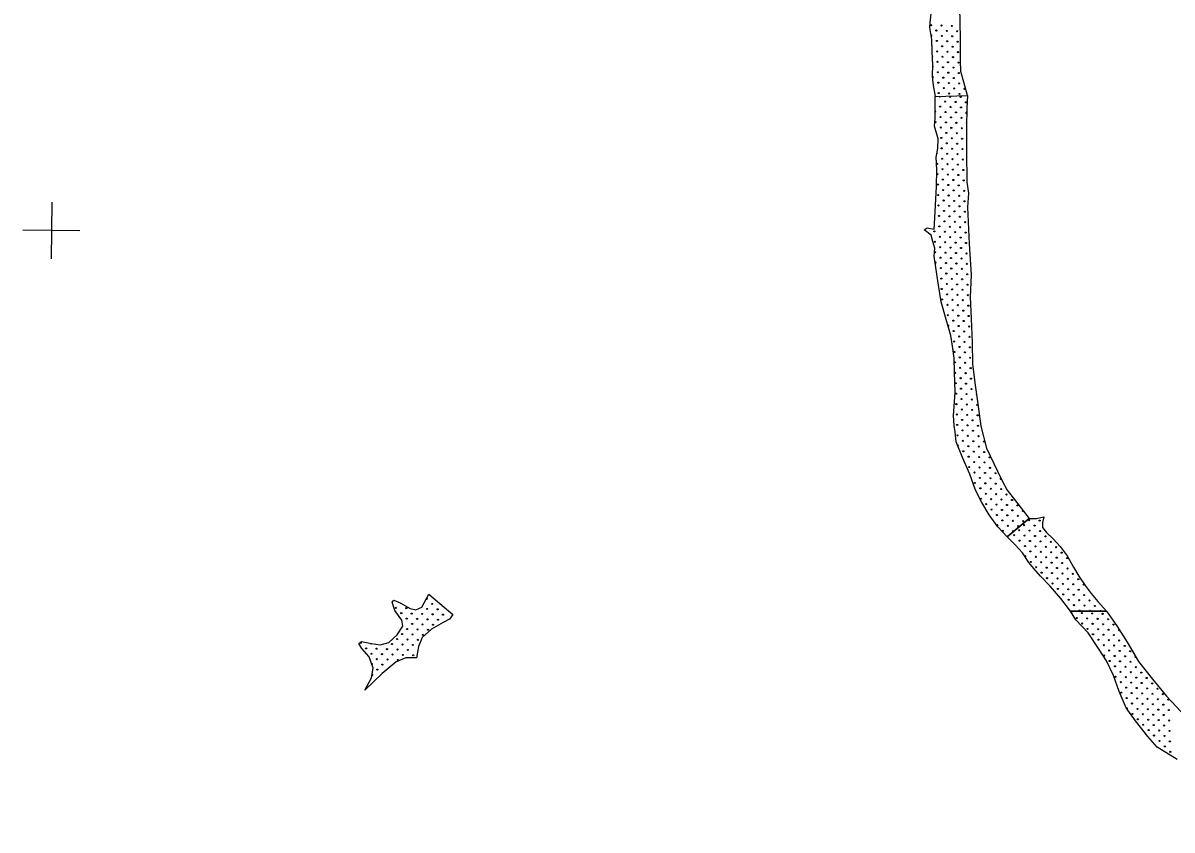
# Model space of a CAD drawing. Extents: x 1612280 to 1883141, y 560852 to 780851.
# Drawn here: x 1672780 to 1694990, y 657270 to 672867 of the extents above; entities that cross this region are included whole.
import ezdxf

# ---------------------------------------------------------------- set-up
doc = ezdxf.new("R2010")
doc.units = 0
for name, color, linetype in [('DESIGN - SCRATCH - User 1', 7, 'Continuous'), ('DESIGN - TRAFFIC CONTROL PERMANENT - Pavement Marking Text', 7, 'Continuous'), ('SURVEY - DRAINAGE - Bridge Hydraulic Data - Points - Locators', 7, 'Continuous')]:
    doc.layers.add(name, color=color, linetype=linetype)

msp = doc.modelspace()

# ---------------------------------------------------------------- linework, layer by layer
at = {"layer": 'DESIGN - SCRATCH - User 1'}
for points in [[(1690195, 673626), (1690313, 673496), (1690342, 673380), (1690342, 673153), (1690309, 672876), (1690305, 672780), (1690342, 672545), (1690346, 672309), (1690358, 672061), (1690354, 671846), (1690367, 671701), (1690412, 671445)], [(1690195, 673626), (1690313, 673496), (1690342, 673380), (1690342, 673153), (1690309, 672876), (1690305, 672780), (1690342, 672545), (1690346, 672309), (1690358, 672061), (1690354, 671846), (1690367, 671701), (1690412, 671445)], [(1690412, 671445), (1691036, 671466), (1690966, 671722), (1690908, 671929), (1690900, 672140), (1690900, 672417), (1690900, 672619), (1690896, 672826), (1690890, 673221)], [(1690412, 671445), (1691036, 671466), (1690966, 671722), (1690908, 671929), (1690900, 672140), (1690900, 672417), (1690900, 672619), (1690896, 672826), (1690890, 673221)], [(1690197, 668869), (1690255, 668911), (1690389, 668882), (1690402, 669101), (1690439, 669704), (1690445, 670027), (1690429, 670275), (1690462, 670440), (1690470, 670630), (1690396, 670870), (1690412, 671019), (1690412, 671226), (1690412, 671445), (1691036, 671465)], [(1690197, 668869), (1690255, 668911), (1690389, 668882), (1690402, 669101), (1690439, 669704), (1690445, 670027), (1690429, 670275), (1690462, 670440), (1690470, 670630), (1690396, 670870), (1690412, 671019), (1690412, 671226), (1690412, 671445), (1691036, 671465)], [(1691036, 671465), (1691026, 671222), (1691017, 670862), (1691017, 670385), (1691026, 669791), (1691053, 669575), (1691035, 669305), (1691071, 668602), (1691107, 667999), (1691089, 667567), (1691107, 667153), (1691125, 666694), (1691134, 666280), (1691179, 665911), (1691233, 665551), (1691296, 665074), (1691401, 664653)], [(1691036, 671465), (1691026, 671222), (1691017, 670862), (1691017, 670385), (1691026, 669791), (1691053, 669575), (1691035, 669305), (1691071, 668602), (1691107, 667999), (1691089, 667567), (1691107, 667153), (1691125, 666694), (1691134, 666280), (1691179, 665911), (1691233, 665551), (1691296, 665074), (1691401, 664653)], [(1690820, 664771), (1690799, 664963), (1690777, 665091), (1690767, 665284), (1690799, 665727), (1690788, 666127), (1690777, 666389), (1690745, 666623), (1690713, 666826), (1690623, 667136), (1690527, 667478), (1690479, 667803), (1690425, 668140), (1690393, 668358), (1690404, 668513), (1690367, 668641), (1690335, 668764), (1690197, 668869)], [(1690820, 664771), (1690799, 664963), (1690777, 665091), (1690767, 665284), (1690799, 665727), (1690788, 666127), (1690777, 666389), (1690745, 666623), (1690713, 666826), (1690623, 667136), (1690527, 667478), (1690479, 667803), (1690425, 668140), (1690393, 668358), (1690404, 668513), (1690367, 668641), (1690335, 668764), (1690197, 668869)], [(1691401, 664653), (1691617, 664207), (1691709, 664021), (1691802, 663836), (1691965, 663629), (1692230, 663293), (1691802, 662936), (1691625, 663130), (1691453, 663364), (1691312, 663602), (1691193, 663836), (1691079, 664149), (1690937, 664472), (1690820, 664771)], [(1691401, 664653), (1691617, 664207), (1691709, 664021), (1691802, 663836), (1691965, 663629), (1692230, 663293), (1691802, 662936), (1691625, 663130), (1691453, 663364), (1691312, 663602), (1691193, 663836), (1691079, 664149), (1690937, 664472), (1690820, 664771)], [(1693030, 661500), (1692839, 661744), (1692637, 661986), (1692449, 662178), (1692316, 662323), (1692223, 662438), (1692099, 662627), (1691957, 662782), (1691802, 662936), (1692230, 663293), (1692368, 663289), (1692511, 663326)], [(1693030, 661500), (1692839, 661744), (1692637, 661986), (1692449, 662178), (1692316, 662323), (1692223, 662438), (1692099, 662627), (1691957, 662782), (1691802, 662936), (1692230, 663293), (1692368, 663289), (1692511, 663326)], [(1692511, 663326), (1692486, 663215), (1692483, 663116), (1692566, 663020), (1692690, 662896), (1692829, 662747), (1692962, 662568), (1693083, 662351), (1693188, 662178), (1693309, 661995), (1693429, 661840), (1693556, 661686), (1693720, 661500)], [(1692511, 663326), (1692486, 663215), (1692483, 663116), (1692566, 663020), (1692690, 662896), (1692829, 662747), (1692962, 662568), (1693083, 662351), (1693188, 662178), (1693309, 661995), (1693429, 661840), (1693556, 661686), (1693720, 661500)], [(1679949, 661713), (1680071, 661659), (1680266, 661549), (1680372, 661526), (1680491, 661579), (1680624, 661831)], [(1679949, 661713), (1680071, 661659), (1680266, 661549), (1680372, 661526), (1680491, 661579), (1680624, 661831)], [(1680624, 661831), (1681089, 661434)], [(1680624, 661831), (1681089, 661434)], [(1679270, 660873), (1679324, 660915), (1679514, 660873), (1679686, 660846), (1679854, 660892), (1680010, 661041), (1680125, 661209), (1680105, 661327), (1679968, 661510), (1679919, 661675), (1679949, 661713)], [(1679270, 660873), (1679324, 660915), (1679514, 660873), (1679686, 660846), (1679854, 660892), (1680010, 661041), (1680125, 661209), (1680105, 661327), (1679968, 661510), (1679919, 661675), (1679949, 661713)], [(1681089, 661434), (1681025, 661346), (1680903, 661281), (1680674, 661152), (1680498, 660991), (1680426, 660816), (1680388, 660598), (1680178, 660595), (1679991, 660522), (1679724, 660293), (1679388, 659972)], [(1681089, 661434), (1681025, 661346), (1680903, 661281), (1680674, 661152), (1680498, 660991), (1680426, 660816), (1680388, 660598), (1680178, 660595), (1679991, 660522), (1679724, 660293), (1679388, 659972)], [(1693720, 661500), (1693030, 661500)], [(1695086, 658634), (1694700, 658873), (1694521, 659079), (1694282, 659378), (1694102, 659631), (1693969, 659944), (1693856, 660256), (1693723, 660542), (1693584, 660762), (1693371, 661081), (1693132, 661334), (1693030, 661500), (1693720, 661500)], [(1693720, 661500), (1693030, 661500)], [(1695086, 658634), (1694700, 658873), (1694521, 659079), (1694282, 659378), (1694102, 659631), (1693969, 659944), (1693856, 660256), (1693723, 660542), (1693584, 660762), (1693371, 661081), (1693132, 661334), (1693030, 661500), (1693720, 661500)], [(1693720, 661500), (1693923, 661214), (1694122, 660902), (1694341, 660529), (1694614, 660183), (1694880, 659857), (1695259, 659458), (1695604, 659112), (1695963, 658846), (1696296, 658647), (1696628, 658501), (1697106, 658361), (1697578, 658234), (1698070, 658135), (1698456, 658035), (1698675, 657948), (1698921, 657915), (1699233, 657935), (1699533, 657902), (1699705, 657968), (1699619, 657270)], [(1693720, 661500), (1693923, 661214), (1694122, 660902), (1694341, 660529), (1694614, 660183), (1694880, 659857), (1695259, 659458), (1695604, 659112), (1695963, 658846), (1696296, 658647), (1696628, 658501), (1697106, 658361), (1697578, 658234), (1698070, 658135), (1698456, 658035), (1698675, 657948), (1698921, 657915), (1699233, 657935), (1699533, 657902), (1699705, 657968), (1699619, 657270)], [(1679388, 659972), (1679518, 660213), (1679549, 660396), (1679469, 660614), (1679331, 660778), (1679270, 660873)], [(1679388, 659972), (1679518, 660213), (1679549, 660396), (1679469, 660614), (1679331, 660778), (1679270, 660873)]]:
    msp.add_lwpolyline(points, dxfattribs=at)
for centre in [(1690657, 667219), (1690657, 667219), (1692969, 662325), (1692969, 662325), (1693074, 662221), (1693074, 662221), (1680503, 661244), (1680503, 661244), (1680511, 661043), (1680511, 661043), (1680608, 661140), (1680608, 661140)]:
    msp.add_circle(centre, 10.6, dxfattribs=at)
msp.add_arc((1690665, 667017), 10.6, 245.1308, 147.5207, dxfattribs=at)
at = {"layer": 'DESIGN - TRAFFIC CONTROL PERMANENT - Pavement Marking Text'}
for centre in [(1690331, 672826), (1690331, 672826), (1690435, 672722), (1690435, 672722), (1690532, 672819), (1690532, 672819), (1690637, 672714), (1690637, 672714), (1690734, 672811), (1690734, 672811), (1690838, 672707), (1690838, 672707), (1690443, 672520), (1690443, 672520), (1690540, 672617), (1690540, 672617), (1690644, 672513), (1690644, 672513), (1690741, 672610), (1690741, 672610), (1690846, 672505), (1690846, 672505), (1690450, 672318), (1690450, 672318), (1690547, 672416), (1690547, 672416), (1690652, 672311), (1690652, 672311), (1690749, 672408), (1690749, 672408), (1690853, 672304), (1690853, 672304), (1690458, 672117), (1690458, 672117), (1690555, 672214), (1690555, 672214), (1690659, 672109), (1690659, 672109), (1690756, 672206), (1690756, 672206), (1690861, 672102), (1690861, 672102), (1690368, 671818), (1690368, 671818), (1690465, 671915), (1690465, 671915), (1690562, 672012), (1690562, 672012), (1690667, 671908), (1690667, 671908), (1690764, 672005), (1690764, 672005), (1690868, 671900), (1690868, 671900), (1690473, 671714), (1690473, 671714), (1690570, 671811), (1690570, 671811), (1690577, 671609), (1690577, 671609), (1690674, 671706), (1690674, 671706), (1690771, 671803), (1690771, 671803), (1690779, 671602), (1690779, 671602), (1690876, 671699), (1690876, 671699), (1690980, 671594), (1690980, 671594), (1690480, 671512), (1690480, 671512), (1690682, 671505), (1690682, 671505), (1690883, 671497), (1690883, 671497), (1690904, 671438), (1690904, 671438), (1690508, 671251), (1690508, 671251), (1690605, 671348), (1690605, 671348), (1690709, 671243), (1690709, 671243), (1690807, 671340), (1690807, 671340), (1690911, 671236), (1690911, 671236), (1691008, 671333), (1691008, 671333), (1690418, 670952), (1690418, 670952), (1690515, 671049), (1690515, 671049), (1690612, 671146), (1690612, 671146), (1690620, 670945), (1690620, 670945), (1690717, 671042), (1690717, 671042), (1690814, 671139), (1690814, 671139), (1690821, 670937), (1690821, 670937), (1690919, 671034), (1690919, 671034), (1690523, 670848), (1690523, 670848), (1690627, 670743), (1690627, 670743), (1690724, 670840), (1690724, 670840), (1690829, 670736), (1690829, 670736), (1690926, 670833), (1690926, 670833), (1690530, 670646), (1690530, 670646), (1690635, 670542), (1690635, 670542), (1690732, 670639), (1690732, 670639), (1690836, 670534), (1690836, 670534), (1690933, 670631), (1690933, 670631), (1690538, 670444), (1690538, 670444), (1690642, 670340), (1690642, 670340), (1690739, 670437), (1690739, 670437), (1690844, 670332), (1690844, 670332), (1690941, 670430), (1690941, 670430), (1690448, 670146), (1690448, 670146), (1690545, 670243), (1690545, 670243), (1690553, 670041), (1690553, 670041), (1690650, 670138), (1690650, 670138), (1690747, 670235), (1690747, 670235), (1690851, 670131), (1690851, 670131), (1690948, 670228), (1690948, 670228), (1690456, 669944), (1690456, 669944), (1690560, 669840), (1690560, 669840), (1690657, 669937), (1690657, 669937), (1690754, 670034), (1690754, 670034), (1690762, 669832), (1690762, 669832), (1690859, 669929), (1690859, 669929), (1690956, 670026), (1690956, 670026), (1690963, 669825), (1690963, 669825), (1690463, 669743), (1690463, 669743), (1690568, 669638), (1690568, 669638), (1690665, 669735), (1690665, 669735), (1690769, 669631), (1690769, 669631), (1690866, 669728), (1690866, 669728), (1690971, 669623), (1690971, 669623), (1690470, 669541), (1690470, 669541), (1690575, 669436), (1690575, 669436), (1690672, 669533), (1690672, 669533), (1690777, 669429), (1690777, 669429), (1690874, 669526), (1690874, 669526), (1690978, 669421), (1690978, 669421), (1690478, 669339), (1690478, 669339), (1690583, 669235), (1690583, 669235), (1690680, 669332), (1690680, 669332), (1690784, 669227), (1690784, 669227), (1690881, 669324), (1690881, 669324), (1690986, 669220), (1690986, 669220), (1690485, 669138), (1690485, 669138), (1690493, 668936), (1690493, 668936), (1690590, 669033), (1690590, 669033), (1690687, 669130), (1690687, 669130), (1690695, 668929), (1690695, 668929), (1690792, 669026), (1690792, 669026), (1690889, 669123), (1690889, 669123), (1690993, 669018), (1690993, 669018), (1690396, 668839), (1690396, 668839), (1690500, 668734), (1690500, 668734), (1690597, 668832), (1690597, 668832), (1690702, 668727), (1690702, 668727), (1690799, 668824), (1690799, 668824), (1690896, 668921), (1690896, 668921), (1690904, 668720), (1690904, 668720), (1691001, 668817), (1691001, 668817), (1690403, 668637), (1690403, 668637), (1690508, 668533), (1690508, 668533), (1690605, 668630), (1690605, 668630), (1690709, 668525), (1690709, 668525), (1690807, 668622), (1690807, 668622), (1690911, 668518), (1690911, 668518), (1691008, 668615), (1691008, 668615), (1690411, 668436), (1690411, 668436), (1690515, 668331), (1690515, 668331), (1690612, 668428), (1690612, 668428), (1690717, 668324), (1690717, 668324), (1690814, 668421), (1690814, 668421), (1690919, 668316), (1690919, 668316), (1691016, 668413), (1691016, 668413), (1690523, 668130), (1690523, 668130), (1690620, 668227), (1690620, 668227), (1690724, 668122), (1690724, 668122), (1690821, 668219), (1690821, 668219), (1690926, 668115), (1690926, 668115), (1691023, 668212), (1691023, 668212), (1690530, 667928), (1690530, 667928), (1690627, 668025), (1690627, 668025), (1690635, 667824), (1690635, 667824), (1690732, 667921), (1690732, 667921), (1690829, 668018), (1690829, 668018), (1690933, 667913), (1690933, 667913), (1691031, 668010), (1691031, 668010), (1690538, 667726), (1690538, 667726), (1690642, 667622), (1690642, 667622), (1690739, 667719), (1690739, 667719), (1690836, 667816), (1690836, 667816), (1690844, 667614), (1690844, 667614), (1690941, 667712), (1690941, 667712), (1691038, 667809), (1691038, 667809), (1691045, 667607), (1691045, 667607), (1690545, 667525), (1690545, 667525), (1690650, 667420), (1690650, 667420), (1690747, 667517), (1690747, 667517), (1690851, 667413), (1690851, 667413), (1690948, 667510), (1690948, 667510), (1691053, 667405), (1691053, 667405), (1690754, 667316), (1690754, 667316), (1690859, 667211), (1690859, 667211), (1690956, 667308), (1690956, 667308), (1691060, 667204), (1691060, 667204), (1690762, 667114), (1690762, 667114), (1690866, 667010), (1690866, 667010), (1690963, 667107), (1690963, 667107), (1691068, 667002), (1691068, 667002), (1690769, 666913), (1690769, 666913), (1690777, 666711), (1690777, 666711), (1690874, 666808), (1690874, 666808), (1690971, 666905), (1690971, 666905), (1691075, 666801), (1691075, 666801), (1690784, 666509), (1690784, 666509), (1690881, 666606), (1690881, 666606), (1690978, 666703), (1690978, 666703), (1690986, 666502), (1690986, 666502), (1691083, 666599), (1691083, 666599), (1690792, 666308), (1690792, 666308), (1690889, 666405), (1690889, 666405), (1690993, 666300), (1690993, 666300), (1691090, 666397), (1691090, 666397), (1690896, 666203), (1690896, 666203), (1691001, 666099), (1691001, 666099), (1691098, 666196), (1691098, 666196), (1690807, 665904), (1690807, 665904), (1690904, 666002), (1690904, 666002), (1691008, 665897), (1691008, 665897), (1691105, 665994), (1691105, 665994), (1690814, 665703), (1690814, 665703), (1690911, 665800), (1690911, 665800), (1690919, 665598), (1690919, 665598), (1691016, 665695), (1691016, 665695), (1691113, 665792), (1691113, 665792), (1690821, 665501), (1690821, 665501), (1690926, 665397), (1690926, 665397), (1691023, 665494), (1691023, 665494), (1691120, 665591), (1691120, 665591), (1691128, 665389), (1691128, 665389), (1691225, 665486), (1691225, 665486), (1690829, 665300), (1690829, 665300), (1690933, 665195), (1690933, 665195), (1691031, 665292), (1691031, 665292), (1691135, 665188), (1691135, 665188), (1691232, 665285), (1691232, 665285), (1690836, 665098), (1690836, 665098), (1690941, 664993), (1690941, 664993), (1691038, 665091), (1691038, 665091), (1691143, 664986), (1691143, 664986), (1691240, 665083), (1691240, 665083), (1690844, 664896), (1690844, 664896), (1690948, 664792), (1690948, 664792), (1691045, 664889), (1691045, 664889), (1691150, 664784), (1691150, 664784), (1691247, 664881), (1691247, 664881), (1691352, 664777), (1691352, 664777), (1690956, 664590), (1690956, 664590), (1691053, 664687), (1691053, 664687), (1691060, 664486), (1691060, 664486), (1691157, 664583), (1691157, 664583), (1691255, 664680), (1691255, 664680), (1691359, 664575), (1691359, 664575), (1691068, 664284), (1691068, 664284), (1691165, 664381), (1691165, 664381), (1691262, 664478), (1691262, 664478), (1691269, 664277), (1691269, 664277), (1691367, 664374), (1691367, 664374), (1691464, 664471), (1691464, 664471), (1691471, 664269), (1691471, 664269), (1691172, 664180), (1691172, 664180), (1691277, 664075), (1691277, 664075), (1691374, 664172), (1691374, 664172), (1691479, 664068), (1691479, 664068), (1691576, 664165), (1691576, 664165), (1691180, 663978), (1691180, 663978), (1691284, 663873), (1691284, 663873), (1691381, 663971), (1691381, 663971), (1691486, 663866), (1691486, 663866), (1691583, 663963), (1691583, 663963), (1691688, 663859), (1691688, 663859), (1691292, 663672), (1691292, 663672), (1691389, 663769), (1691389, 663769), (1691493, 663664), (1691493, 663664), (1691591, 663761), (1691591, 663761), (1691695, 663657), (1691695, 663657), (1691792, 663754), (1691792, 663754), (1691897, 663649), (1691897, 663649), (1691396, 663567), (1691396, 663567), (1691501, 663463), (1691501, 663463), (1691598, 663560), (1691598, 663560), (1691703, 663455), (1691703, 663455), (1691800, 663552), (1691800, 663552), (1691904, 663448), (1691904, 663448), (1692001, 663545), (1692001, 663545), (1691605, 663358), (1691605, 663358), (1691710, 663254), (1691710, 663254), (1691807, 663351), (1691807, 663351), (1691912, 663246), (1691912, 663246), (1692009, 663343), (1692009, 663343), (1692113, 663239), (1692113, 663239), (1692133, 663161), (1692133, 663161), (1692230, 663259), (1692230, 663259), (1692334, 663154), (1692334, 663154), (1692431, 663251), (1692431, 663251), (1691717, 663052), (1691717, 663052), (1691815, 663149), (1691815, 663149), (1691939, 662967), (1691939, 662967), (1692016, 663142), (1692016, 663142), (1692036, 663064), (1692036, 663064), (1692140, 662960), (1692140, 662960), (1692237, 663057), (1692237, 663057), (1692342, 662952), (1692342, 662952), (1692439, 663049), (1692439, 663049), (1692543, 662945), (1692543, 662945), (1692043, 662863), (1692043, 662863), (1692148, 662758), (1692148, 662758), (1692245, 662855), (1692245, 662855), (1692349, 662751), (1692349, 662751), (1692446, 662848), (1692446, 662848), (1692551, 662743), (1692551, 662743), (1692648, 662840), (1692648, 662840), (1692752, 662736), (1692752, 662736), (1692252, 662654), (1692252, 662654), (1692357, 662549), (1692357, 662549), (1692454, 662646), (1692454, 662646), (1692558, 662542), (1692558, 662542), (1692655, 662639), (1692655, 662639), (1692760, 662534), (1692760, 662534), (1692857, 662631), (1692857, 662631), (1692962, 662527), (1692962, 662527), (1692260, 662452), (1692260, 662452), (1692364, 662348), (1692364, 662348), (1692461, 662445), (1692461, 662445), (1692566, 662340), (1692566, 662340), (1692663, 662437), (1692663, 662437), (1692767, 662333), (1692767, 662333), (1692865, 662430), (1692865, 662430), (1692469, 662243), (1692469, 662243), (1692573, 662138), (1692573, 662138), (1692670, 662236), (1692670, 662236), (1692775, 662131), (1692775, 662131), (1692872, 662228), (1692872, 662228), (1692977, 662124), (1692977, 662124), (1693178, 662116), (1693178, 662116), (1692678, 662034), (1692678, 662034), (1692782, 661929), (1692782, 661929), (1692879, 662026), (1692879, 662026), (1692887, 661825), (1692887, 661825), (1692984, 661922), (1692984, 661922), (1693081, 662019), (1693081, 662019), (1693186, 661914), (1693186, 661914), (1693283, 662012), (1693283, 662012), (1680690, 661640), (1680690, 661640), (1692991, 661720), (1692991, 661720), (1693089, 661817), (1693089, 661817), (1693096, 661616), (1693096, 661616), (1693193, 661713), (1693193, 661713), (1693290, 661810), (1693290, 661810), (1693298, 661608), (1693298, 661608), (1693395, 661705), (1693395, 661705), (1693499, 661601), (1693499, 661601), (1679988, 661565), (1679988, 661565), (1680093, 661461), (1680093, 661461), (1680190, 661558), (1680190, 661558), (1680294, 661453), (1680294, 661453), (1680496, 661446), (1680496, 661446), (1680593, 661543), (1680593, 661543), (1680698, 661438), (1680698, 661438), (1680795, 661535), (1680795, 661535), (1680899, 661431), (1680899, 661431), (1693201, 661511), (1693201, 661511), (1693246, 661463), (1693246, 661463), (1693448, 661456), (1693448, 661456), (1693649, 661448), (1693649, 661448), (1680197, 661356), (1680197, 661356), (1680205, 661155), (1680205, 661155), (1680302, 661252), (1680302, 661252), (1680399, 661349), (1680399, 661349), (1680601, 661341), (1680601, 661341), (1680705, 661237), (1680705, 661237), (1680802, 661334), (1680802, 661334), (1693149, 661366), (1693149, 661366), (1693253, 661262), (1693253, 661262), (1693351, 661359), (1693351, 661359), (1693358, 661157), (1693358, 661157), (1693455, 661254), (1693455, 661254), (1693552, 661351), (1693552, 661351), (1693657, 661247), (1693657, 661247), (1693754, 661344), (1693754, 661344), (1693858, 661239), (1693858, 661239), (1680011, 660960), (1680011, 660960), (1680108, 661058), (1680108, 661058), (1680212, 660953), (1680212, 660953), (1680309, 661050), (1680309, 661050), (1680406, 661147), (1680406, 661147), (1680414, 660946), (1680414, 660946), (1693463, 661052), (1693463, 661052), (1693560, 661150), (1693560, 661150), (1693567, 660948), (1693567, 660948), (1693664, 661045), (1693664, 661045), (1693761, 661142), (1693761, 661142), (1693769, 660940), (1693769, 660940), (1693866, 661038), (1693866, 661038), (1693970, 660933), (1693970, 660933), (1679309, 660886), (1679309, 660886), (1679413, 660781), (1679413, 660781), (1679615, 660774), (1679615, 660774), (1679817, 660766), (1679817, 660766), (1679914, 660863), (1679914, 660863), (1680018, 660759), (1680018, 660759), (1680115, 660856), (1680115, 660856), (1680220, 660751), (1680220, 660751), (1680317, 660848), (1680317, 660848), (1693672, 660843), (1693672, 660843), (1693776, 660739), (1693776, 660739), (1693873, 660836), (1693873, 660836), (1693978, 660731), (1693978, 660731), (1694075, 660828), (1694075, 660828), (1694179, 660724), (1694179, 660724), (1679518, 660677), (1679518, 660677), (1679622, 660572), (1679622, 660572), (1679719, 660669), (1679719, 660669), (1679824, 660565), (1679824, 660565), (1679921, 660662), (1679921, 660662), (1680026, 660557), (1680026, 660557), (1680123, 660654), (1680123, 660654), (1680324, 660647), (1680324, 660647), (1693679, 660642), (1693679, 660642), (1693784, 660537), (1693784, 660537), (1693881, 660634), (1693881, 660634), (1693985, 660530), (1693985, 660530), (1694082, 660627), (1694082, 660627), (1694187, 660522), (1694187, 660522), (1679630, 660371), (1679630, 660371), (1679727, 660468), (1679727, 660468), (1693888, 660433), (1693888, 660433), (1693993, 660328), (1693993, 660328), (1694090, 660425), (1694090, 660425), (1694194, 660321), (1694194, 660321), (1694291, 660418), (1694291, 660418), (1694396, 660313), (1694396, 660313), (1693896, 660231), (1693896, 660231), (1694000, 660127), (1694000, 660127), (1694097, 660224), (1694097, 660224), (1694202, 660119), (1694202, 660119), (1694299, 660216), (1694299, 660216), (1694403, 660112), (1694403, 660112), (1694500, 660209), (1694500, 660209), (1694605, 660104), (1694605, 660104), (1694008, 659925), (1694008, 659925), (1694105, 660022), (1694105, 660022), (1694209, 659917), (1694209, 659917), (1694306, 660015), (1694306, 660015), (1694411, 659910), (1694411, 659910), (1694508, 660007), (1694508, 660007), (1694612, 659903), (1694612, 659903), (1694710, 660000), (1694710, 660000), (1694814, 659895), (1694814, 659895), (1694112, 659820), (1694112, 659820), (1694217, 659716), (1694217, 659716), (1694314, 659813), (1694314, 659813), (1694321, 659611), (1694321, 659611), (1694418, 659708), (1694418, 659708), (1694515, 659805), (1694515, 659805), (1694523, 659604), (1694523, 659604), (1694620, 659701), (1694620, 659701), (1694717, 659798), (1694717, 659798), (1694822, 659693), (1694822, 659693), (1694919, 659791), (1694919, 659791), (1694224, 659514), (1694224, 659514), (1694329, 659410), (1694329, 659410), (1694426, 659507), (1694426, 659507), (1694530, 659402), (1694530, 659402), (1694627, 659499), (1694627, 659499), (1694724, 659596), (1694724, 659596), (1694732, 659395), (1694732, 659395), (1694829, 659492), (1694829, 659492), (1694926, 659589), (1694926, 659589), (1694934, 659387), (1694934, 659387), (1694433, 659305), (1694433, 659305), (1694538, 659201), (1694538, 659201), (1694635, 659298), (1694635, 659298), (1694739, 659193), (1694739, 659193), (1694836, 659290), (1694836, 659290), (1694941, 659186), (1694941, 659186), (1694642, 659096), (1694642, 659096), (1694747, 658992), (1694747, 658992), (1694844, 659089), (1694844, 659089), (1694948, 658984), (1694948, 658984), (1694851, 658887), (1694851, 658887), (1694956, 658782), (1694956, 658782)]:
    msp.add_circle(centre, 10.6, dxfattribs=at)
for centre, start, end in [((1690338, 672625), 223.4877, 154.4492), ((1690346, 672423), 262.564, 99.4408), ((1690353, 672221), 258.4018, 107.3206), ((1690361, 672020), 253.0549, 104.7428), ((1690376, 671617), 315.7373, 64.3711), ((1690500, 671452), 209.0249, 334.7771), ((1690702, 671445), 119.7583, 64.0436), ((1690403, 671355), 327.7968, 32.177), ((1690411, 671154), 277.8381, 82.1619), ((1691016, 671131), 36.9626, 320.1765), ((1691023, 670930), 112.1303, 245.0088), ((1690426, 670751), 326.743, 67.7189), ((1690441, 670347), 272.9293, 64.4667), ((1690388, 669041), 334.6893, 18.3388), ((1690418, 668234), 238.1445, 138.4957), ((1690799, 666106), 185.9027, 177.1494), ((1691217, 665688), 124.6838, 252.3673), ((1690851, 664695), 284.0645, 118.7373), ((1690963, 664389), 357.6221, 49.6931), ((1691680, 664060), 60.6872, 352.414), ((1692106, 663440), 92.6958, 343.8478), ((1691613, 663157), 272.982, 159.6783), ((1691822, 662948), 60.5167, 199.2467), ((1691919, 663045), 346.0439, 273.7194), ((1692155, 662557), 250.6807, 175.7913), ((1693387, 661907), 173.7102, 262.1591), ((1680085, 661662), 216.4893, 264.2307), ((1680586, 661744), 204.4483, 99.7077), ((1693044, 661471), 319.6668, 103.1071), ((1693402, 661504), 338.3265, 201.6737), ((1693604, 661496), 19.744, 160.2562), ((1681004, 661326), 76.2961, 159.691), ((1693963, 661135), 64.8966, 0.1698), ((1679510, 660878), 191.1032, 325.8297), ((1680421, 660744), 129.1426, 210.9683), ((1694284, 660619), 99.8183, 321.1692), ((1679525, 660475), 259.5905, 140.8348), ((1679533, 660273), 235.5056, 105.5791), ((1679929, 660460), 76.7658, 184.4721), ((1694120, 659619), 263.1425, 167.6103)]:
    msp.add_arc(centre, 10.6, start, end, dxfattribs=at)
at = {"layer": 'SURVEY - DRAINAGE - Bridge Hydraulic Data - Points - Locators'}
for p, q in [((1673336, 669407), (1673325, 668307)), ((1673336, 669407), (1673325, 668307)), ((1673880, 668852), (1672780, 668863)), ((1673880, 668852), (1672780, 668863))]:
    msp.add_line(p, q, dxfattribs=at)

doc.saveas('drawing.dxf')
